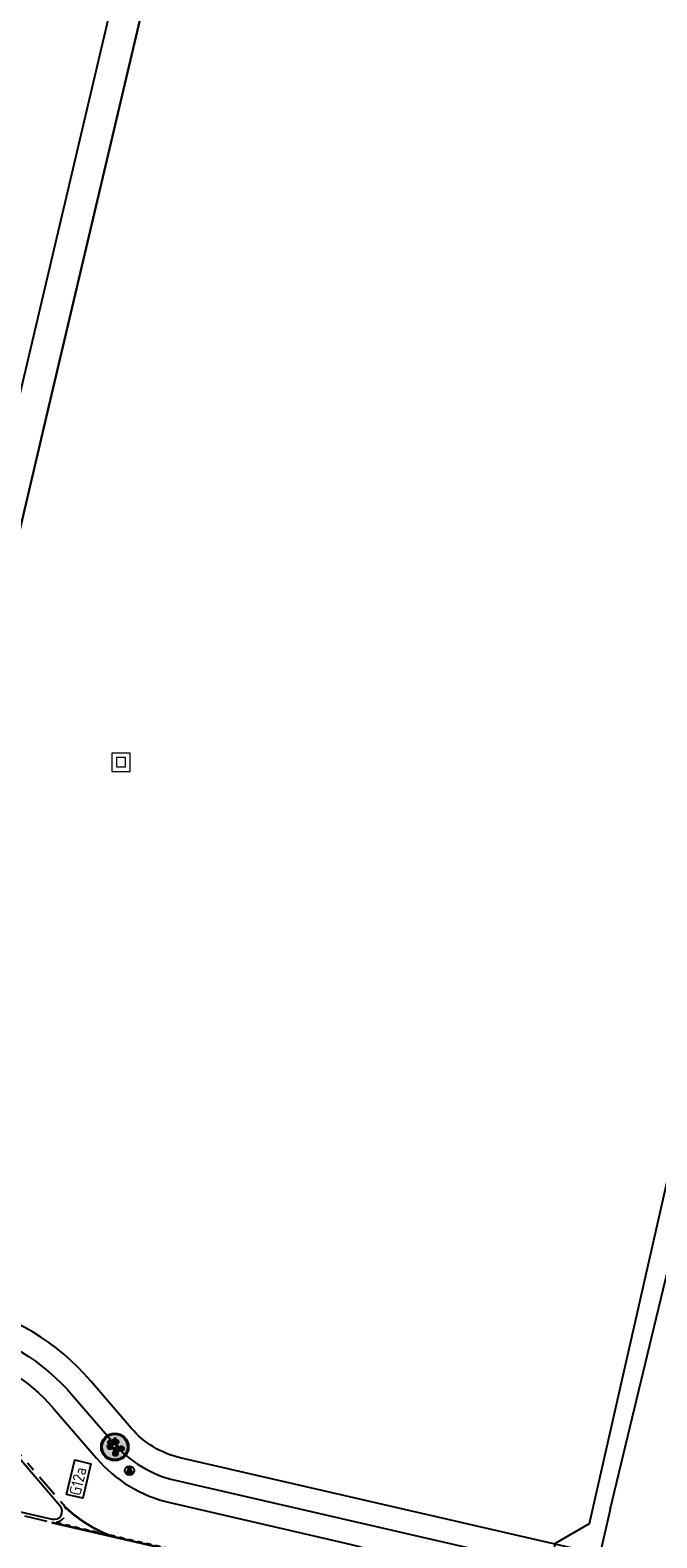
# Model space of a CAD drawing. Header units: metres. Extents: x 116958 to 118326, y 475500 to 477904.
# Tile 872 of 1001: x 117638 to 117665, y 476749 to 476814. Entities that reach past the tile are written whole.
import ezdxf

# ---------------------------------------------------------------- set-up
doc = ezdxf.new("R2010")
doc.units = ezdxf.units.M
doc.header["$LTSCALE"] = 0.2
doc.linetypes.add('MATGRENS', pattern=[2, 1, -1])
doc.linetypes.add('VH-TROTTOIRBAND_130-150', pattern=[15, 5, -2, 2, -2, 2, -2])
doc.layers.get('0').update_dxf_attribs({"color": 6})
for name, color, linetype in [('B-WE-GW-WATERGANG_INSTEEK-G', 252, 'Continuous'), ('B-WE-GW-WATERGANG_WATERLIJN-G', 252, 'Continuous'), ('B-WE-IE-TERREINAFSCHEIDING_KUNSTMATIG_HEKWERK-G', 252, 'HEKWERK'), ('B-WE-VH-VERHARDING_ASFALT-GV', 252, 'Continuous'), ('N-WE-IE-MEUBILAIR_WEGMEUBILAIR_VERKEERSBORD-G', 7, 'Continuous'), ('N-WE-IE-MEUBILAIR_WEGMEUBILAIR_VERKEERSBORD-PAAL', 2, 'Continuous'), ('N-WE-VH-KANTOPSLUITING_ACHTERKANTBAND-G', 251, 'Continuous'), ('N-WE-VH-KANTOPSLUITING_TROTTOIRBAND_130 150-G', 251, 'VH-TROTTOIRBAND_130-150'), ('N-WE-VH-MATERIAALGRENS-G', 251, 'MATGRENS'), ('N-WE-VH-VERHARDING_KANT_ASFALT-G', 251, 'Continuous'), ('N-WE-VW-MARKERING_LANGS_STREEP_GETROKKEN_010-G', 1, 'Continuous'), ('to-xx-bibcontour', 7, 'Continuous'), ('to-xx-bibkleur', 7, 'Continuous'), ('X-XX-WERKGRENS-G', 4, 'WERKGRENS')]:
    doc.layers.add(name, color=color, linetype=linetype)
doc.layers.add('B-WE-RI-RIOOLPUT', color=31, linetype='Continuous', lineweight=0)
doc.styles.get("Standard").update_dxf_attribs({"font": 'isocp.shx'})
doc.linetypes.add('HEKWERK', pattern='A,5,-1,[103,standaard.shx,S=0.5,R=0,X=0,Y=0],-1', length=7)
doc.linetypes.add('WERKGRENS', pattern='A,5,-2,[100,standaard.shx,S=1,R=0,X=0,Y=0],-2', length=9)

# ---------------------------------------------------------------- blocks, each defined once
blk = doc.blocks.new('Pbrd')
for points in [[(-400, -400), (400, -400), (400, 400), (-400, 400)], [(-200, -200), (200, -200), (200, 200), (-200, 200)]]:
    blk.add_lwpolyline(points, close=True)
blk = doc.blocks.new('Vb')
blk.add_lwpolyline([(125, -138), (-127, -138), (0, 185), (114, -100), (-71, -100), (0, 100), (56, -60), (-13, -60), (0, -20), (1, 30)])
blk.add_circle((0, 0), 200)
blk = doc.blocks.new('G12a')
at = {"layer": 'to-xx-bibkleur'}
h = blk.add_hatch(color=150, dxfattribs=at)
h.paths.add_polyline_path([(0.3, 0.3, 1), (-0.3, 0.3, 1)])
h.paths.add_polyline_path([(-0.285, 0.3, -1), (0.285, 0.3, -1)], flags=16)
h.paths.add_polyline_path([(-0.275, 0.3, -1), (0.275, 0.3, -1)], flags=0)
h.paths.add_polyline_path([(0.141, 0.191), (0.142, 0.181), (0.141, 0.17), (0.138, 0.16), (0.133, 0.151), (0.127, 0.143), (0.119, 0.137), (0.11, 0.132), (0.1, 0.129), (0.089, 0.127), (0.079, 0.128), (0.07, 0.131), (0.061, 0.136), (0.054, 0.141), (0.047, 0.148), (0.042, 0.156), (0.038, 0.165), (0.036, 0.175), (0.011, 0.175), (-0.052, 0.244), (-0.057, 0.228), (-0.045, 0.22), (-0.039, 0.215), (-0.035, 0.209), (-0.032, 0.203), (-0.029, 0.196), (-0.027, 0.181), (-0.028, 0.17), (-0.031, 0.16), (-0.036, 0.151), (-0.043, 0.143), (-0.05, 0.137), (-0.059, 0.132), (-0.069, 0.129), (-0.08, 0.127), (-0.091, 0.129), (-0.101, 0.132), (-0.11, 0.137), (-0.118, 0.143), (-0.124, 0.151), (-0.129, 0.16), (-0.132, 0.17), (-0.133, 0.181), (-0.132, 0.191), (-0.129, 0.201), (-0.124, 0.21), (-0.118, 0.218), (-0.11, 0.224), (-0.101, 0.229), (-0.091, 0.232), (-0.08, 0.233), (-0.068, 0.232), (-0.048, 0.286), (-0.045, 0.293), (-0.041, 0.297), (-0.036, 0.299), (-0.029, 0.3), (-0.015, 0.3), (-0.015, 0.289), (-0.029, 0.289), (-0.032, 0.288), (-0.035, 0.287), (-0.037, 0.284), (-0.039, 0.281), (-0.044, 0.267), (0.048, 0.267), (0.053, 0.278), (0.037, 0.278), (0.035, 0.278), (0.033, 0.28), (0.032, 0.283), (0.033, 0.287), (0.037, 0.289), (0.078, 0.289), (0.078, 0.278), (0.065, 0.278), (0.056, 0.258), (0.071, 0.23), (0.08, 0.233), (0.089, 0.233), (0.1, 0.232), (0.11, 0.229), (0.119, 0.224), (0.127, 0.218), (0.133, 0.21), (0.138, 0.201)], flags=0)
h.paths.add_polyline_path([(0.13, 0.189), (0.131, 0.181), (0.13, 0.172), (0.128, 0.164), (0.124, 0.157), (0.119, 0.151), (0.113, 0.146), (0.106, 0.142), (0.098, 0.139), (0.089, 0.139), (0.082, 0.139), (0.074, 0.141), (0.068, 0.145), (0.062, 0.149), (0.057, 0.154), (0.053, 0.161), (0.05, 0.168), (0.048, 0.175), (0.09, 0.175), (0.093, 0.176), (0.095, 0.178), (0.096, 0.18), (0.095, 0.183), (0.076, 0.22), (0.082, 0.222), (0.089, 0.222), (0.098, 0.221), (0.106, 0.219), (0.113, 0.215), (0.119, 0.21), (0.124, 0.204), (0.128, 0.197)], flags=0)
h.paths.add_polyline_path([(0.134, 0.338), (0.128, 0.331), (0.121, 0.325), (0.113, 0.321), (0.104, 0.318), (0.094, 0.317), (0.085, 0.318), (0.076, 0.32), (0.069, 0.324), (0.062, 0.329), (0.056, 0.335), (0.051, 0.342), (0.048, 0.35), (0.046, 0.359), (0.002, 0.359), (-0.004, 0.36), (-0.009, 0.365), (-0.048, 0.43), (-0.059, 0.407), (-0.049, 0.4), (-0.045, 0.395), (-0.042, 0.39), (-0.037, 0.378), (-0.035, 0.366), (-0.036, 0.356), (-0.039, 0.347), (-0.044, 0.338), (-0.05, 0.331), (-0.057, 0.325), (-0.065, 0.321), (-0.074, 0.318), (-0.084, 0.317), (-0.094, 0.318), (-0.103, 0.321), (-0.111, 0.325), (-0.118, 0.331), (-0.124, 0.338), (-0.129, 0.347), (-0.132, 0.356), (-0.133, 0.366), (-0.132, 0.373), (-0.131, 0.38), (-0.128, 0.387), (-0.124, 0.393), (-0.12, 0.398), (-0.115, 0.403), (-0.109, 0.407), (-0.103, 0.41), (-0.108, 0.421), (-0.103, 0.423), (-0.097, 0.425), (-0.091, 0.426), (-0.084, 0.426), (-0.081, 0.426), (-0.081, 0.414), (-0.072, 0.413), (-0.045, 0.475), (-0.041, 0.479), (-0.038, 0.482), (-0.034, 0.484), (-0.028, 0.484), (-0.009, 0.484), (-0.009, 0.469), (-0.024, 0.469), (-0.028, 0.469), (-0.03, 0.468), (-0.034, 0.462), (-0.041, 0.446), (-0.013, 0.446), (-0.01, 0.445), (-0.008, 0.443), (0.005, 0.422), (0.006, 0.419), (0.006, 0.416), (-0.007, 0.389), (0, 0.378), (0.004, 0.375), (0.009, 0.374), (0.046, 0.374), (0.048, 0.382), (0.052, 0.39), (0.056, 0.397), (0.062, 0.403), (0.069, 0.408), (0.077, 0.411), (0.085, 0.413), (0.094, 0.414), (0.104, 0.413), (0.113, 0.41), (0.121, 0.406), (0.128, 0.4), (0.134, 0.393), (0.139, 0.384), (0.142, 0.375), (0.143, 0.366), (0.142, 0.356), (0.139, 0.347)], flags=0)
h.paths.add_polyline_path([(0.122, 0.347), (0.118, 0.342), (0.113, 0.338), (0.107, 0.334), (0.101, 0.333), (0.094, 0.332), (0.082, 0.334), (0.072, 0.34), (0.065, 0.348), (0.061, 0.359), (0.096, 0.359), (0.099, 0.359), (0.101, 0.361), (0.103, 0.363), (0.104, 0.366), (0.103, 0.369), (0.101, 0.372), (0.099, 0.373), (0.096, 0.374), (0.061, 0.374), (0.066, 0.384), (0.073, 0.392), (0.077, 0.395), (0.082, 0.397), (0.088, 0.399), (0.094, 0.399), (0.101, 0.399), (0.107, 0.397), (0.113, 0.394), (0.118, 0.39), (0.122, 0.384), (0.125, 0.379), (0.127, 0.372), (0.128, 0.366), (0.127, 0.359), (0.125, 0.352)], flags=0)
h.paths.add_polyline_path([(0.081, 0.186), (0.048, 0.186), (0.05, 0.195), (0.054, 0.203), (0.059, 0.21), (0.066, 0.215)], flags=0)
h.paths.add_polyline_path([(0.061, 0.225), (0.052, 0.218), (0.044, 0.209), (0.039, 0.198), (0.036, 0.186), (0.023, 0.186), (0.05, 0.246)], flags=0)
h.paths.add_polyline_path([(0.043, 0.256), (0.013, 0.19), (-0.047, 0.256)], flags=0)
h.paths.add_polyline_path([(0.129, 0.426), (0.091, 0.426), (0.083, 0.425), (0.075, 0.423), (0.067, 0.42), (0.061, 0.417), (0.057, 0.415), (0.054, 0.414), (0.052, 0.415), (0.05, 0.417), (0.042, 0.434), (0.04, 0.439), (0.04, 0.443), (0.042, 0.445), (0.045, 0.446), (0.129, 0.446)], flags=0)
h.paths.add_polyline_path([(-0.038, 0.181), (-0.039, 0.172), (-0.041, 0.164), (-0.045, 0.157), (-0.05, 0.151), (-0.057, 0.146), (-0.064, 0.142), (-0.072, 0.139), (-0.08, 0.139), (-0.088, 0.139), (-0.096, 0.142), (-0.103, 0.146), (-0.11, 0.151), (-0.115, 0.157), (-0.118, 0.164), (-0.121, 0.172), (-0.122, 0.181), (-0.121, 0.189), (-0.118, 0.197), (-0.115, 0.204), (-0.11, 0.21), (-0.103, 0.215), (-0.096, 0.219), (-0.088, 0.221), (-0.08, 0.222), (-0.072, 0.221), (-0.085, 0.182), (-0.086, 0.179), (-0.084, 0.177), (-0.082, 0.176), (-0.08, 0.175), (-0.077, 0.176), (-0.075, 0.179), (-0.061, 0.218), (-0.052, 0.212), (-0.045, 0.203), (-0.04, 0.193)], flags=0)
h.paths.add_polyline_path([(-0.053, 0.352), (-0.06, 0.342), (-0.065, 0.338), (-0.071, 0.334), (-0.077, 0.333), (-0.084, 0.332), (-0.091, 0.333), (-0.097, 0.334), (-0.103, 0.338), (-0.108, 0.342), (-0.112, 0.347), (-0.115, 0.352), (-0.117, 0.359), (-0.118, 0.366), (-0.117, 0.372), (-0.115, 0.379), (-0.112, 0.384), (-0.108, 0.39), (-0.103, 0.394), (-0.097, 0.397), (-0.091, 0.399), (-0.084, 0.399), (-0.079, 0.399), (-0.092, 0.369), (-0.092, 0.366), (-0.092, 0.363), (-0.09, 0.361), (-0.088, 0.359), (-0.085, 0.358), (-0.082, 0.359), (-0.08, 0.361), (-0.078, 0.363), (-0.065, 0.393), (-0.059, 0.388), (-0.054, 0.381), (-0.051, 0.374), (-0.05, 0.366), (-0.051, 0.359)], flags=0)
h = blk.add_hatch(color=255, dxfattribs=at)
edge = h.paths.add_edge_path(flags=16)
edge.add_arc((0, 0.3), 0.275, 0, 360)
edge = h.paths.add_edge_path()
edge.add_arc((0, 0.3), 0.285, 0, 360)
h = blk.add_hatch(color=255, dxfattribs=at)
h.paths.add_polyline_path([(-0.065, 0.393), (-0.078, 0.363), (-0.08, 0.361), (-0.082, 0.359), (-0.085, 0.358), (-0.088, 0.359), (-0.09, 0.361), (-0.092, 0.363), (-0.092, 0.366), (-0.092, 0.369), (-0.079, 0.399), (-0.084, 0.399), (-0.091, 0.399), (-0.097, 0.397), (-0.103, 0.394), (-0.108, 0.39), (-0.112, 0.384), (-0.115, 0.379), (-0.117, 0.372), (-0.118, 0.366), (-0.117, 0.359), (-0.115, 0.352), (-0.112, 0.347), (-0.108, 0.342), (-0.103, 0.338), (-0.097, 0.334), (-0.091, 0.333), (-0.084, 0.332), (-0.077, 0.333), (-0.071, 0.334), (-0.065, 0.338), (-0.06, 0.342), (-0.053, 0.352), (-0.051, 0.359), (-0.05, 0.366), (-0.051, 0.374), (-0.054, 0.381), (-0.059, 0.388)], flags=16)
h.paths.add_polyline_path([(0.061, 0.359), (0.096, 0.359), (0.099, 0.359), (0.101, 0.361), (0.103, 0.363), (0.104, 0.366), (0.103, 0.369), (0.101, 0.372), (0.099, 0.373), (0.096, 0.374), (0.061, 0.374), (0.066, 0.384), (0.073, 0.392), (0.077, 0.395), (0.082, 0.397), (0.088, 0.399), (0.094, 0.399), (0.101, 0.399), (0.107, 0.397), (0.113, 0.394), (0.118, 0.39), (0.122, 0.384), (0.125, 0.379), (0.127, 0.372), (0.128, 0.366), (0.127, 0.359), (0.125, 0.352), (0.122, 0.347), (0.118, 0.342), (0.113, 0.338), (0.107, 0.334), (0.101, 0.333), (0.094, 0.332), (0.082, 0.334), (0.072, 0.34), (0.065, 0.348)], flags=16)
h.paths.add_polyline_path([(0.129, 0.426), (0.129, 0.446), (0.045, 0.446), (0.042, 0.445), (0.04, 0.443), (0.04, 0.439), (0.042, 0.434), (0.05, 0.417), (0.052, 0.415), (0.054, 0.414), (0.057, 0.415), (0.061, 0.417), (0.067, 0.42), (0.075, 0.423), (0.083, 0.425), (0.091, 0.426)], flags=17)
h.paths.add_polyline_path([(0, 0.378), (0.004, 0.375), (0.009, 0.374), (0.046, 0.374), (0.048, 0.382), (0.052, 0.39), (0.056, 0.397), (0.062, 0.403), (0.069, 0.408), (0.077, 0.411), (0.085, 0.413), (0.094, 0.414), (0.104, 0.413), (0.113, 0.41), (0.121, 0.406), (0.128, 0.4), (0.134, 0.393), (0.139, 0.384), (0.142, 0.375), (0.143, 0.366), (0.142, 0.356), (0.139, 0.347), (0.134, 0.338), (0.128, 0.331), (0.121, 0.325), (0.113, 0.321), (0.104, 0.318), (0.094, 0.317), (0.085, 0.318), (0.076, 0.32), (0.069, 0.324), (0.062, 0.329), (0.056, 0.335), (0.051, 0.342), (0.048, 0.35), (0.046, 0.359), (0.002, 0.359), (-0.004, 0.36), (-0.009, 0.365), (-0.048, 0.43), (-0.059, 0.407), (-0.049, 0.4), (-0.045, 0.395), (-0.042, 0.39), (-0.037, 0.378), (-0.035, 0.366), (-0.036, 0.356), (-0.039, 0.347), (-0.044, 0.338), (-0.05, 0.331), (-0.057, 0.325), (-0.065, 0.321), (-0.074, 0.318), (-0.084, 0.317), (-0.094, 0.318), (-0.103, 0.321), (-0.111, 0.325), (-0.118, 0.331), (-0.124, 0.338), (-0.129, 0.347), (-0.132, 0.356), (-0.133, 0.366), (-0.132, 0.373), (-0.131, 0.38), (-0.128, 0.387), (-0.124, 0.393), (-0.12, 0.398), (-0.115, 0.403), (-0.109, 0.407), (-0.103, 0.41), (-0.108, 0.421), (-0.103, 0.423), (-0.097, 0.425), (-0.091, 0.426), (-0.084, 0.426), (-0.081, 0.426), (-0.081, 0.414), (-0.072, 0.413), (-0.045, 0.475), (-0.041, 0.479), (-0.038, 0.482), (-0.034, 0.484), (-0.028, 0.484), (-0.009, 0.484), (-0.009, 0.469), (-0.024, 0.469), (-0.028, 0.469), (-0.03, 0.468), (-0.034, 0.462), (-0.041, 0.446), (-0.013, 0.446), (-0.01, 0.445), (-0.008, 0.443), (0.005, 0.422), (0.006, 0.419), (0.006, 0.416), (-0.007, 0.389)])
h.paths.add_polyline_path([(-0.038, 0.181), (-0.039, 0.172), (-0.041, 0.164), (-0.045, 0.157), (-0.05, 0.151), (-0.057, 0.146), (-0.064, 0.142), (-0.072, 0.139), (-0.08, 0.139), (-0.088, 0.139), (-0.096, 0.142), (-0.103, 0.146), (-0.11, 0.151), (-0.115, 0.157), (-0.118, 0.164), (-0.121, 0.172), (-0.122, 0.181), (-0.121, 0.189), (-0.118, 0.197), (-0.115, 0.204), (-0.11, 0.21), (-0.103, 0.215), (-0.096, 0.219), (-0.088, 0.221), (-0.08, 0.222), (-0.072, 0.221), (-0.085, 0.182), (-0.086, 0.179), (-0.084, 0.177), (-0.082, 0.176), (-0.08, 0.175), (-0.077, 0.176), (-0.075, 0.179), (-0.061, 0.218), (-0.052, 0.212), (-0.045, 0.203), (-0.04, 0.193)], flags=16)
h.paths.add_polyline_path([(0.043, 0.256), (0.013, 0.19), (-0.047, 0.256)], flags=16)
h.paths.add_polyline_path([(0.023, 0.186), (0.05, 0.246), (0.061, 0.225), (0.052, 0.218), (0.044, 0.209), (0.039, 0.198), (0.036, 0.186)], flags=16)
h.paths.add_polyline_path([(0.076, 0.22), (0.082, 0.222), (0.089, 0.222), (0.098, 0.221), (0.106, 0.219), (0.113, 0.215), (0.119, 0.21), (0.124, 0.204), (0.128, 0.197), (0.13, 0.189), (0.131, 0.181), (0.13, 0.172), (0.128, 0.164), (0.124, 0.157), (0.119, 0.151), (0.113, 0.146), (0.106, 0.142), (0.098, 0.139), (0.089, 0.139), (0.082, 0.139), (0.074, 0.141), (0.068, 0.145), (0.062, 0.149), (0.057, 0.154), (0.053, 0.161), (0.05, 0.168), (0.048, 0.175), (0.09, 0.175), (0.093, 0.176), (0.095, 0.178), (0.096, 0.18), (0.095, 0.183)], flags=16)
h.paths.add_polyline_path([(0.066, 0.215), (0.081, 0.186), (0.048, 0.186), (0.05, 0.195), (0.054, 0.203), (0.059, 0.21)], flags=16)
h.paths.add_polyline_path([(0.078, 0.289), (0.078, 0.278), (0.065, 0.278), (0.056, 0.258), (0.071, 0.23), (0.08, 0.233), (0.089, 0.233), (0.1, 0.232), (0.11, 0.229), (0.119, 0.224), (0.127, 0.218), (0.133, 0.21), (0.138, 0.201), (0.141, 0.191), (0.142, 0.181), (0.141, 0.17), (0.138, 0.16), (0.133, 0.151), (0.127, 0.143), (0.119, 0.137), (0.11, 0.132), (0.1, 0.129), (0.089, 0.127), (0.079, 0.128), (0.07, 0.131), (0.061, 0.136), (0.054, 0.141), (0.047, 0.148), (0.042, 0.156), (0.038, 0.165), (0.036, 0.175), (0.011, 0.175), (-0.052, 0.244), (-0.057, 0.228), (-0.045, 0.22), (-0.039, 0.215), (-0.035, 0.209), (-0.032, 0.203), (-0.029, 0.196), (-0.027, 0.181), (-0.028, 0.17), (-0.031, 0.16), (-0.036, 0.151), (-0.043, 0.143), (-0.05, 0.137), (-0.059, 0.132), (-0.069, 0.129), (-0.08, 0.127), (-0.091, 0.129), (-0.101, 0.132), (-0.11, 0.137), (-0.118, 0.143), (-0.124, 0.151), (-0.129, 0.16), (-0.132, 0.17), (-0.133, 0.181), (-0.132, 0.191), (-0.129, 0.201), (-0.124, 0.21), (-0.118, 0.218), (-0.11, 0.224), (-0.101, 0.229), (-0.091, 0.232), (-0.08, 0.233), (-0.068, 0.232), (-0.048, 0.286), (-0.045, 0.293), (-0.041, 0.297), (-0.036, 0.299), (-0.029, 0.3), (-0.015, 0.3), (-0.015, 0.289), (-0.029, 0.289), (-0.032, 0.288), (-0.035, 0.287), (-0.037, 0.284), (-0.039, 0.281), (-0.044, 0.267), (0.048, 0.267), (0.053, 0.278), (0.037, 0.278), (0.035, 0.278), (0.033, 0.28), (0.032, 0.283), (0.033, 0.287), (0.037, 0.289)])
at = {"layer": 'to-xx-bibcontour', "color": 7}
for points in [[(0, 0.378), (0.004, 0.375), (0.009, 0.374), (0.046, 0.374), (0.048, 0.382), (0.052, 0.39), (0.056, 0.397), (0.062, 0.403), (0.069, 0.408), (0.077, 0.411), (0.085, 0.413), (0.094, 0.414), (0.104, 0.413), (0.113, 0.41), (0.121, 0.406), (0.128, 0.4), (0.134, 0.393), (0.139, 0.384), (0.142, 0.375), (0.143, 0.366), (0.142, 0.356), (0.139, 0.347), (0.134, 0.338), (0.128, 0.331), (0.121, 0.325), (0.113, 0.321), (0.104, 0.318), (0.094, 0.317), (0.085, 0.318), (0.076, 0.32), (0.069, 0.324), (0.062, 0.329), (0.056, 0.335), (0.051, 0.342), (0.048, 0.35), (0.046, 0.359), (0.002, 0.359), (-0.004, 0.36), (-0.009, 0.365), (-0.048, 0.43), (-0.059, 0.407), (-0.049, 0.4), (-0.045, 0.395), (-0.042, 0.39), (-0.037, 0.378), (-0.035, 0.366), (-0.036, 0.356), (-0.039, 0.347), (-0.044, 0.338), (-0.05, 0.331), (-0.057, 0.325), (-0.065, 0.321), (-0.074, 0.318), (-0.084, 0.317), (-0.094, 0.318), (-0.103, 0.321), (-0.111, 0.325), (-0.118, 0.331), (-0.124, 0.338), (-0.129, 0.347), (-0.132, 0.356), (-0.133, 0.366), (-0.132, 0.373), (-0.131, 0.38), (-0.128, 0.387), (-0.124, 0.393), (-0.12, 0.398), (-0.115, 0.403), (-0.109, 0.407), (-0.103, 0.41), (-0.108, 0.421), (-0.103, 0.423), (-0.097, 0.425), (-0.091, 0.426), (-0.084, 0.426), (-0.081, 0.426), (-0.081, 0.414), (-0.072, 0.413), (-0.045, 0.475), (-0.041, 0.479), (-0.038, 0.482), (-0.034, 0.484), (-0.028, 0.484), (-0.009, 0.484), (-0.009, 0.469), (-0.024, 0.469), (-0.028, 0.469), (-0.03, 0.468), (-0.034, 0.462), (-0.041, 0.446), (-0.013, 0.446), (-0.01, 0.445), (-0.008, 0.443), (0.005, 0.422), (0.006, 0.419), (0.006, 0.416), (-0.007, 0.389), (0, 0.378)], [(-0.065, 0.393), (-0.078, 0.363), (-0.08, 0.361), (-0.082, 0.359), (-0.085, 0.358), (-0.088, 0.359), (-0.09, 0.361), (-0.092, 0.363), (-0.092, 0.366), (-0.092, 0.369), (-0.079, 0.399), (-0.084, 0.399), (-0.091, 0.399), (-0.097, 0.397), (-0.103, 0.394), (-0.108, 0.39), (-0.112, 0.384), (-0.115, 0.379), (-0.117, 0.372), (-0.118, 0.366), (-0.117, 0.359), (-0.115, 0.352), (-0.112, 0.347), (-0.108, 0.342), (-0.103, 0.338), (-0.097, 0.334), (-0.091, 0.333), (-0.084, 0.332), (-0.077, 0.333), (-0.071, 0.334), (-0.065, 0.338), (-0.06, 0.342), (-0.053, 0.352), (-0.051, 0.359), (-0.05, 0.366), (-0.051, 0.374), (-0.054, 0.381), (-0.059, 0.388), (-0.065, 0.393)], [(0.129, 0.426), (0.129, 0.446), (0.045, 0.446), (0.042, 0.445), (0.04, 0.443), (0.04, 0.439), (0.042, 0.434), (0.05, 0.417), (0.052, 0.415), (0.054, 0.414), (0.057, 0.415), (0.061, 0.417), (0.067, 0.42), (0.075, 0.423), (0.083, 0.425), (0.091, 0.426), (0.129, 0.426)], [(0.061, 0.359), (0.096, 0.359), (0.099, 0.359), (0.101, 0.361), (0.103, 0.363), (0.104, 0.366), (0.103, 0.369), (0.101, 0.372), (0.099, 0.373), (0.096, 0.374), (0.061, 0.374), (0.066, 0.384), (0.073, 0.392), (0.077, 0.395), (0.082, 0.397), (0.088, 0.399), (0.094, 0.399), (0.101, 0.399), (0.107, 0.397), (0.113, 0.394), (0.118, 0.39), (0.122, 0.384), (0.125, 0.379), (0.127, 0.372), (0.128, 0.366), (0.127, 0.359), (0.125, 0.352), (0.122, 0.347), (0.118, 0.342), (0.113, 0.338), (0.107, 0.334), (0.101, 0.333), (0.094, 0.332), (0.082, 0.334), (0.072, 0.34), (0.065, 0.348), (0.061, 0.359)], [(0.078, 0.289), (0.078, 0.278), (0.065, 0.278), (0.056, 0.258), (0.071, 0.23), (0.08, 0.233), (0.089, 0.233), (0.1, 0.232), (0.11, 0.229), (0.119, 0.224), (0.127, 0.218), (0.133, 0.21), (0.138, 0.201), (0.141, 0.191), (0.142, 0.181), (0.141, 0.17), (0.138, 0.16), (0.133, 0.151), (0.127, 0.143), (0.119, 0.137), (0.11, 0.132), (0.1, 0.129), (0.089, 0.127), (0.079, 0.128), (0.07, 0.131), (0.061, 0.136), (0.054, 0.141), (0.047, 0.148), (0.042, 0.156), (0.038, 0.165), (0.036, 0.175), (0.011, 0.175), (-0.052, 0.244), (-0.057, 0.228), (-0.045, 0.22), (-0.039, 0.215), (-0.035, 0.209), (-0.032, 0.203), (-0.029, 0.196), (-0.027, 0.181), (-0.028, 0.17), (-0.031, 0.16), (-0.036, 0.151), (-0.043, 0.143), (-0.05, 0.137), (-0.059, 0.132), (-0.069, 0.129), (-0.08, 0.127), (-0.091, 0.129), (-0.101, 0.132), (-0.11, 0.137), (-0.118, 0.143), (-0.124, 0.151), (-0.129, 0.16), (-0.132, 0.17), (-0.133, 0.181), (-0.132, 0.191), (-0.129, 0.201), (-0.124, 0.21), (-0.118, 0.218), (-0.11, 0.224), (-0.101, 0.229), (-0.091, 0.232), (-0.08, 0.233), (-0.068, 0.232), (-0.048, 0.286), (-0.045, 0.293), (-0.041, 0.297), (-0.036, 0.299), (-0.029, 0.3), (-0.015, 0.3), (-0.015, 0.289), (-0.029, 0.289), (-0.032, 0.288), (-0.035, 0.287), (-0.037, 0.284), (-0.039, 0.281), (-0.044, 0.267), (0.048, 0.267), (0.053, 0.278), (0.037, 0.278), (0.035, 0.278), (0.033, 0.28), (0.032, 0.283), (0.033, 0.287), (0.037, 0.289), (0.078, 0.289)], [(-0.038, 0.181), (-0.039, 0.172), (-0.041, 0.164), (-0.045, 0.157), (-0.05, 0.151), (-0.057, 0.146), (-0.064, 0.142), (-0.072, 0.139), (-0.08, 0.139), (-0.088, 0.139), (-0.096, 0.142), (-0.103, 0.146), (-0.11, 0.151), (-0.115, 0.157), (-0.118, 0.164), (-0.121, 0.172), (-0.122, 0.181), (-0.121, 0.189), (-0.118, 0.197), (-0.115, 0.204), (-0.11, 0.21), (-0.103, 0.215), (-0.096, 0.219), (-0.088, 0.221), (-0.08, 0.222), (-0.072, 0.221), (-0.085, 0.182), (-0.086, 0.179), (-0.084, 0.177), (-0.082, 0.176), (-0.08, 0.175), (-0.077, 0.176), (-0.075, 0.179), (-0.061, 0.218), (-0.052, 0.212), (-0.045, 0.203), (-0.04, 0.193), (-0.038, 0.181)], [(0.043, 0.256), (0.013, 0.19), (-0.047, 0.256), (0.043, 0.256)], [(0.023, 0.186), (0.05, 0.246), (0.061, 0.225), (0.052, 0.218), (0.044, 0.209), (0.039, 0.198), (0.036, 0.186), (0.023, 0.186)], [(0.076, 0.22), (0.082, 0.222), (0.089, 0.222), (0.098, 0.221), (0.106, 0.219), (0.113, 0.215), (0.119, 0.21), (0.124, 0.204), (0.128, 0.197), (0.13, 0.189), (0.131, 0.181), (0.13, 0.172), (0.128, 0.164), (0.124, 0.157), (0.119, 0.151), (0.113, 0.146), (0.106, 0.142), (0.098, 0.139), (0.089, 0.139), (0.082, 0.139), (0.074, 0.141), (0.068, 0.145), (0.062, 0.149), (0.057, 0.154), (0.053, 0.161), (0.05, 0.168), (0.048, 0.175), (0.09, 0.175), (0.093, 0.176), (0.095, 0.178), (0.096, 0.18), (0.095, 0.183), (0.076, 0.22)], [(0.066, 0.215), (0.081, 0.186), (0.048, 0.186), (0.05, 0.195), (0.054, 0.203), (0.059, 0.21), (0.066, 0.215)]]:
    blk.add_lwpolyline(points, dxfattribs=at)
for radius in [0.3, 0.285, 0.275]:
    blk.add_circle((0, 0.3), radius, dxfattribs=at)
at = {"layer": 'to-xx-bibkleur', "color": 255}
for points in [[(0, 0.378), (0.004, 0.375), (0.009, 0.374), (0.046, 0.374), (0.048, 0.382), (0.052, 0.39), (0.056, 0.397), (0.062, 0.403), (0.069, 0.408), (0.077, 0.411), (0.085, 0.413), (0.094, 0.414), (0.104, 0.413), (0.113, 0.41), (0.121, 0.406), (0.128, 0.4), (0.134, 0.393), (0.139, 0.384), (0.142, 0.375), (0.143, 0.366), (0.142, 0.356), (0.139, 0.347), (0.134, 0.338), (0.128, 0.331), (0.121, 0.325), (0.113, 0.321), (0.104, 0.318), (0.094, 0.317), (0.085, 0.318), (0.076, 0.32), (0.069, 0.324), (0.062, 0.329), (0.056, 0.335), (0.051, 0.342), (0.048, 0.35), (0.046, 0.359), (0.002, 0.359), (-0.004, 0.36), (-0.009, 0.365), (-0.048, 0.43), (-0.059, 0.407), (-0.049, 0.4), (-0.045, 0.395), (-0.042, 0.39), (-0.037, 0.378), (-0.035, 0.366), (-0.036, 0.356), (-0.039, 0.347), (-0.044, 0.338), (-0.05, 0.331), (-0.057, 0.325), (-0.065, 0.321), (-0.074, 0.318), (-0.084, 0.317), (-0.094, 0.318), (-0.103, 0.321), (-0.111, 0.325), (-0.118, 0.331), (-0.124, 0.338), (-0.129, 0.347), (-0.132, 0.356), (-0.133, 0.366), (-0.132, 0.373), (-0.131, 0.38), (-0.128, 0.387), (-0.124, 0.393), (-0.12, 0.398), (-0.115, 0.403), (-0.109, 0.407), (-0.103, 0.41), (-0.108, 0.421), (-0.103, 0.423), (-0.097, 0.425), (-0.091, 0.426), (-0.084, 0.426), (-0.081, 0.426), (-0.081, 0.414), (-0.072, 0.413), (-0.045, 0.475), (-0.041, 0.479), (-0.038, 0.482), (-0.034, 0.484), (-0.028, 0.484), (-0.009, 0.484), (-0.009, 0.469), (-0.024, 0.469), (-0.028, 0.469), (-0.03, 0.468), (-0.034, 0.462), (-0.041, 0.446), (-0.013, 0.446), (-0.01, 0.445), (-0.008, 0.443), (0.005, 0.422), (0.006, 0.419), (0.006, 0.416), (-0.007, 0.389), (0, 0.378)], [(-0.065, 0.393), (-0.078, 0.363), (-0.08, 0.361), (-0.082, 0.359), (-0.085, 0.358), (-0.088, 0.359), (-0.09, 0.361), (-0.092, 0.363), (-0.092, 0.366), (-0.092, 0.369), (-0.079, 0.399), (-0.084, 0.399), (-0.091, 0.399), (-0.097, 0.397), (-0.103, 0.394), (-0.108, 0.39), (-0.112, 0.384), (-0.115, 0.379), (-0.117, 0.372), (-0.118, 0.366), (-0.117, 0.359), (-0.115, 0.352), (-0.112, 0.347), (-0.108, 0.342), (-0.103, 0.338), (-0.097, 0.334), (-0.091, 0.333), (-0.084, 0.332), (-0.077, 0.333), (-0.071, 0.334), (-0.065, 0.338), (-0.06, 0.342), (-0.053, 0.352), (-0.051, 0.359), (-0.05, 0.366), (-0.051, 0.374), (-0.054, 0.381), (-0.059, 0.388), (-0.065, 0.393)], [(0.129, 0.426), (0.129, 0.446), (0.045, 0.446), (0.042, 0.445), (0.04, 0.443), (0.04, 0.439), (0.042, 0.434), (0.05, 0.417), (0.052, 0.415), (0.054, 0.414), (0.057, 0.415), (0.061, 0.417), (0.067, 0.42), (0.075, 0.423), (0.083, 0.425), (0.091, 0.426), (0.129, 0.426)], [(0.061, 0.359), (0.096, 0.359), (0.099, 0.359), (0.101, 0.361), (0.103, 0.363), (0.104, 0.366), (0.103, 0.369), (0.101, 0.372), (0.099, 0.373), (0.096, 0.374), (0.061, 0.374), (0.066, 0.384), (0.073, 0.392), (0.077, 0.395), (0.082, 0.397), (0.088, 0.399), (0.094, 0.399), (0.101, 0.399), (0.107, 0.397), (0.113, 0.394), (0.118, 0.39), (0.122, 0.384), (0.125, 0.379), (0.127, 0.372), (0.128, 0.366), (0.127, 0.359), (0.125, 0.352), (0.122, 0.347), (0.118, 0.342), (0.113, 0.338), (0.107, 0.334), (0.101, 0.333), (0.094, 0.332), (0.082, 0.334), (0.072, 0.34), (0.065, 0.348), (0.061, 0.359)], [(0.078, 0.289), (0.078, 0.278), (0.065, 0.278), (0.056, 0.258), (0.071, 0.23), (0.08, 0.233), (0.089, 0.233), (0.1, 0.232), (0.11, 0.229), (0.119, 0.224), (0.127, 0.218), (0.133, 0.21), (0.138, 0.201), (0.141, 0.191), (0.142, 0.181), (0.141, 0.17), (0.138, 0.16), (0.133, 0.151), (0.127, 0.143), (0.119, 0.137), (0.11, 0.132), (0.1, 0.129), (0.089, 0.127), (0.079, 0.128), (0.07, 0.131), (0.061, 0.136), (0.054, 0.141), (0.047, 0.148), (0.042, 0.156), (0.038, 0.165), (0.036, 0.175), (0.011, 0.175), (-0.052, 0.244), (-0.057, 0.228), (-0.045, 0.22), (-0.039, 0.215), (-0.035, 0.209), (-0.032, 0.203), (-0.029, 0.196), (-0.027, 0.181), (-0.028, 0.17), (-0.031, 0.16), (-0.036, 0.151), (-0.043, 0.143), (-0.05, 0.137), (-0.059, 0.132), (-0.069, 0.129), (-0.08, 0.127), (-0.091, 0.129), (-0.101, 0.132), (-0.11, 0.137), (-0.118, 0.143), (-0.124, 0.151), (-0.129, 0.16), (-0.132, 0.17), (-0.133, 0.181), (-0.132, 0.191), (-0.129, 0.201), (-0.124, 0.21), (-0.118, 0.218), (-0.11, 0.224), (-0.101, 0.229), (-0.091, 0.232), (-0.08, 0.233), (-0.068, 0.232), (-0.048, 0.286), (-0.045, 0.293), (-0.041, 0.297), (-0.036, 0.299), (-0.029, 0.3), (-0.015, 0.3), (-0.015, 0.289), (-0.029, 0.289), (-0.032, 0.288), (-0.035, 0.287), (-0.037, 0.284), (-0.039, 0.281), (-0.044, 0.267), (0.048, 0.267), (0.053, 0.278), (0.037, 0.278), (0.035, 0.278), (0.033, 0.28), (0.032, 0.283), (0.033, 0.287), (0.037, 0.289), (0.078, 0.289)], [(-0.038, 0.181), (-0.039, 0.172), (-0.041, 0.164), (-0.045, 0.157), (-0.05, 0.151), (-0.057, 0.146), (-0.064, 0.142), (-0.072, 0.139), (-0.08, 0.139), (-0.088, 0.139), (-0.096, 0.142), (-0.103, 0.146), (-0.11, 0.151), (-0.115, 0.157), (-0.118, 0.164), (-0.121, 0.172), (-0.122, 0.181), (-0.121, 0.189), (-0.118, 0.197), (-0.115, 0.204), (-0.11, 0.21), (-0.103, 0.215), (-0.096, 0.219), (-0.088, 0.221), (-0.08, 0.222), (-0.072, 0.221), (-0.085, 0.182), (-0.086, 0.179), (-0.084, 0.177), (-0.082, 0.176), (-0.08, 0.175), (-0.077, 0.176), (-0.075, 0.179), (-0.061, 0.218), (-0.052, 0.212), (-0.045, 0.203), (-0.04, 0.193), (-0.038, 0.181)], [(0.043, 0.256), (0.013, 0.19), (-0.047, 0.256), (0.043, 0.256)], [(0.023, 0.186), (0.05, 0.246), (0.061, 0.225), (0.052, 0.218), (0.044, 0.209), (0.039, 0.198), (0.036, 0.186), (0.023, 0.186)], [(0.076, 0.22), (0.082, 0.222), (0.089, 0.222), (0.098, 0.221), (0.106, 0.219), (0.113, 0.215), (0.119, 0.21), (0.124, 0.204), (0.128, 0.197), (0.13, 0.189), (0.131, 0.181), (0.13, 0.172), (0.128, 0.164), (0.124, 0.157), (0.119, 0.151), (0.113, 0.146), (0.106, 0.142), (0.098, 0.139), (0.089, 0.139), (0.082, 0.139), (0.074, 0.141), (0.068, 0.145), (0.062, 0.149), (0.057, 0.154), (0.053, 0.161), (0.05, 0.168), (0.048, 0.175), (0.09, 0.175), (0.093, 0.176), (0.095, 0.178), (0.096, 0.18), (0.095, 0.183), (0.076, 0.22)], [(0.066, 0.215), (0.081, 0.186), (0.048, 0.186), (0.05, 0.195), (0.054, 0.203), (0.059, 0.21), (0.066, 0.215)]]:
    blk.add_lwpolyline(points, dxfattribs=at)
at = {"layer": 'to-xx-bibkleur', "color": 150}
blk.add_circle((0, 0.3), 0.3, dxfattribs=at)
at = {"layer": 'to-xx-bibkleur', "color": 255}
for radius in [0.285, 0.275]:
    blk.add_circle((0, 0.3), radius, dxfattribs=at)

msp = doc.modelspace()

# ---------------------------------------------------------------- linework, layer by layer
at = {"layer": 'B-WE-GW-WATERGANG_INSTEEK-G', "flags": 128}
msp.add_lwpolyline([(117749.644, 476815.173), (117749.836, 476816.157), (117744.106, 476818.131), (117683.883, 476830.706), (117682.497, 476830.842), (117681.254, 476830.369), (117680.707, 476829.483), (117680.395, 476828.176), (117672.814, 476796.371), (117662.096, 476749.128), (117660.616, 476748.281), (117660.119, 476746.09, 0.414214), (117663.891, 476740.109)], format="xyb", dxfattribs=at)
at = {"layer": 'B-WE-GW-WATERGANG_WATERLIJN-G', "flags": 128}
msp.add_lwpolyline([(117663, 476749.753), (117668.755, 476773.65), (117673.485, 476794.631), (117679.027, 476818.213), (117681.251, 476827.961), (117681.306, 476828.199), (117681.391, 476828.476), (117681.515, 476828.737), (117681.675, 476828.978), (117681.848, 476829.174), (117682.046, 476829.345), (117682.334, 476829.527), (117682.649, 476829.658), (117682.982, 476829.733), (117683.322, 476829.75), (117683.661, 476829.71), (117744.204, 476817.074), (117749.644, 476815.173)], dxfattribs=at)
msp.add_lwpolyline([(117663, 476749.753), (117662.07, 476745.648, 0.414214), (117664.333, 476742.059)], format="xyb", dxfattribs=at)
at = {"layer": 'B-WE-IE-TERREINAFSCHEIDING_KUNSTMATIG_HEKWERK-G', "flags": 128}
msp.add_lwpolyline([(117661.237, 476893.692), (117647.728, 476836.507), (117638.593, 476797.751), (117632.237, 476770.662), (117631.021, 476764.752)], dxfattribs=at)
msp.add_lwpolyline([(117631.021, 476764.752), (117630.326, 476761.797), (117632.359, 476761.329), (117631.706, 476758.401), (117634.637, 476757.726, -0.159971), (117639.657, 476754.693), (117641.419, 476752.643, 0.159878), (117644.088, 476751.03), (117660.387, 476747.272)], format="xyb", dxfattribs=at)
at = {"layer": 'B-WE-VH-VERHARDING_ASFALT-GV'}
msp.add_line((117646.779, 476838.463), (117637.096, 476797.296), dxfattribs=at)
at = {"layer": 'B-WE-VH-VERHARDING_ASFALT-GV', "flags": 128}
msp.add_lwpolyline([(117635.744, 476785.607), (117638.593, 476797.751), (117647.728, 476836.507), (117661.237, 476893.692), (117661.416, 476894.449), (117672.624, 476941.859), (117676.927, 476946.357), (117700.12, 476970.389), (117702.471, 476971.097), (117709.112, 476969.56), (117709.112, 476969.56)], dxfattribs=at)
at = {"layer": 'N-WE-IE-MEUBILAIR_WEGMEUBILAIR_VERKEERSBORD-G'}
msp.add_lwpolyline([(117639.368, 476750.409), (117639.719, 476751.912), (117640.425, 476751.747), (117640.075, 476750.244)], close=True, dxfattribs=at)
at = {"layer": 'N-WE-VH-KANTOPSLUITING_ACHTERKANTBAND-G', "flags": 128}
msp.add_lwpolyline([(117627.183, 476752.003), (117638.747, 476749.337, 0.724319), (117639.091, 476749.906), (117636.965, 476752.379, 0.159971), (117633.841, 476754.267), (117628.743, 476755.44, 0.076324), (117627.881, 476755.504), (117627.869, 476755.654)], format="xyb", dxfattribs=at)
at = {"layer": 'N-WE-VH-KANTOPSLUITING_TROTTOIRBAND_130 150-G', "flags": 128}
msp.add_lwpolyline([(117630.483, 476755.193), (117633.874, 476754.413, -0.159971), (117637.078, 476752.477), (117639.204, 476750.004, -0.724319), (117638.713, 476749.191), (117629.585, 476751.295)], format="xyb", dxfattribs=at)
at = {"layer": 'N-WE-VH-MATERIAALGRENS-G'}
msp.add_line((117638.936, 476749.19), (117652.107, 476746.153), dxfattribs=at)
at = {"layer": 'N-WE-VH-VERHARDING_KANT_ASFALT-G', "flags": 128}
msp.add_lwpolyline([(117631.016, 476757.534), (117634.541, 476756.722, -0.159971), (117638.813, 476754.141), (117640.661, 476751.991, 0.159878), (117643.863, 476750.056), (117651.504, 476748.294, -0.120843), (117655.757, 476746.148), (117662.516, 476740.367)], format="xyb", dxfattribs=at)
at = {"layer": 'N-WE-VW-MARKERING_LANGS_STREEP_GETROKKEN_010-G', "const_width": 0.1, "flags": 128}
msp.add_lwpolyline([(117639.282, 476749.881, 0.102203), (117641.357, 476748.581)], format="xyb", dxfattribs=at)
msp.add_lwpolyline([(117652.091, 476746.106), (117638.713, 476749.191)], dxfattribs=at)
at = {"layer": 'X-XX-WERKGRENS-G', "flags": 128}
msp.add_lwpolyline([(117645.966, 476862.608), (117634.975, 476865.215), (117637.549, 476876.062), (117633.091, 476878.039), (117638.284, 476901.007, 0.007003), (117641.226, 476914.924), (117644.773, 476932.942, -0.009477), (117648.775, 476951.419), (117682.14, 477092.483), (117684.939, 477091.821), (117690.015, 477113.189), (117687.195, 477113.856), (117696.076, 477151.406), (117682.569, 477154.508), (117677.871, 477156.523), (117675.919, 477151.954), (117677.602, 477151.204), (117617.875, 476891.201, -0.141031), (117612.051, 476885.173), (117608.886, 476872.162), (117616.633, 476870.35), (117594.455, 476775.581), (117591.666, 476762.626), (117557.231, 476770.236), (117535.942, 476756.762), (117522.825, 476758.076), (117522.122, 476749.735), (117520.3, 476747.178), (117535.038, 476744.547), (117534.966, 476740.512), (117573.086, 476730.733), (117571.947, 476714.535), (117565.215, 476668.074), (117554.446, 476619.405), (117549.004, 476617.336), (117546.955, 476605.911), (117551.028, 476605.181), (117550.381, 476598.052), (117540.244, 476553.057), (117535.446, 476554.002), (117533.471, 476545.052), (117547.576, 476541.939), (117533.456, 476476.213), (117526.697, 476477.744), (117522.557, 476461.911), (117516.78, 476459.483), (117507.879, 476463.515), (117505.893, 476459.239), (117469.651, 476476.107), (117445.515, 476423.418), (117445.969, 476417.986), (117435.042, 476418.679), (117428.138, 476420.77), (117425.4, 476412.334), (117423.691, 476405.197), (117410.801, 476410.43), (117409.707, 476407.766), (117426.749, 476399.88), (117460.942, 476387.067), (117495.102, 476379.225), (117493.473, 476372.266), (117476.762, 476376.217), (117474.371, 476365.471), (117490.826, 476361.761), (117489.011, 476354.226), (117492.171, 476353.519), (117480.28, 476305.319), (117481.559, 476284.029), (117447.927, 476135.022), (117473.064, 476129.348), (117488.546, 476194.332), (117500.593, 476245.915), (117521.692, 476335.956), (117536.075, 476396.456), (117539.34, 476409.195), (117544.629, 476407.966), (117544.761, 476408.532), (117545.639, 476412.323), (117546.285, 476414.538), (117547.002, 476416.759), (117547.783, 476418.957), (117548.626, 476421.133), (117549.535, 476423.292), (117550.414, 476425.27), (117552.646, 476424.738), (117556.736, 476433.563), (117554.56, 476434.571), (117556.966, 476439.647), (117557.923, 476441.832), (117558.828, 476444.033), (117559.893, 476446.798), (117553.617, 476449.004), (117553.613, 476449.012, 0.021466), (117555.402, 476455.195), (117565.967, 476498.595), (117570.396, 476517.672), (117575.056, 476516.78), (117577.827, 476530.802), (117583.117, 476555.018), (117595.731, 476619.079), (117602.418, 476639.656), (117617.479, 476703.965), (117625.5, 476736.7), (117655.241, 476731.488), (117659.402, 476732.956), (117666.831, 476731.123), (117669.317, 476741.762), (117666.401, 476742.399, -0.426224), (117663.39, 476747.393), (117663.437, 476747.595), (117644.312, 476752.004, -0.159878), (117642.178, 476753.295), (117640.415, 476755.345, 0.159971), (117634.861, 476758.701), (117632.898, 476759.153), (117633.552, 476762.081), (117631.458, 476762.563), (117637.173, 476786.581), (117628.152, 476788.606), (117645.966, 476862.608)], format="xyb", dxfattribs=at)

# ---------------------------------------------------------------- block references
at = {"layer": 'B-WE-RI-RIOOLPUT', "xscale": 0.001, "yscale": 0.001, "zscale": 0.001}
msp.add_blockref('Pbrd', (117641.734, 476782.264), dxfattribs=at)
at = {"layer": 'N-WE-IE-MEUBILAIR_WEGMEUBILAIR_VERKEERSBORD-G', "xscale": 2, "yscale": 2, "zscale": 2, "rotation": 39.30553265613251}
msp.add_blockref('G12a', (117641.845, 476752.014), dxfattribs=at)
at = {"layer": 'N-WE-IE-MEUBILAIR_WEGMEUBILAIR_VERKEERSBORD-PAAL', "xscale": 0.001, "yscale": 0.001, "zscale": 0.001, "rotation": 359.3888577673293}
msp.add_blockref('Vb', (117642.103, 476751.444), dxfattribs=at)

# ---------------------------------------------------------------- texts
at = {"layer": 'N-WE-IE-MEUBILAIR_WEGMEUBILAIR_VERKEERSBORD-G'}
msp.add_text('G12a', height=0.5, rotation=76.83936, dxfattribs=at).set_placement((117639.962, 476750.328))

doc.saveas('drawing.dxf')
